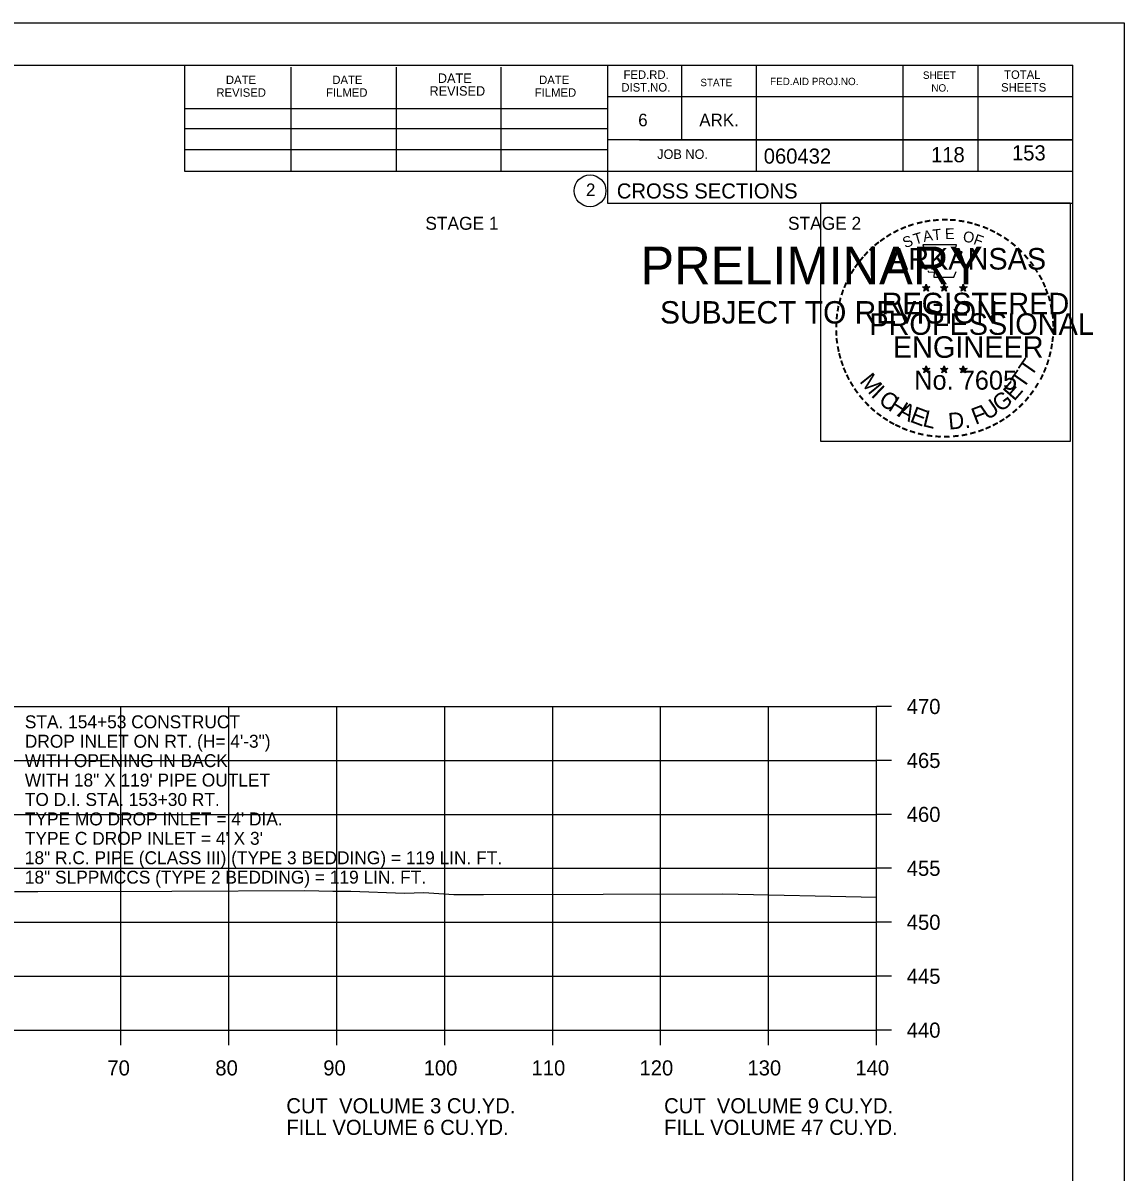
# Model space of a CAD drawing. Extents: x 1538688 to 1540766, y 656250 to 671912.
# Drawn here: x 1538919.1 to 1539021.1, y 665618.3 to 665724.8 of the extents above; entities that cross this region are included whole.
import ezdxf

# ---------------------------------------------------------------- set-up
doc = ezdxf.new("R2010")
doc.units = 0
for name, color, linetype in [('18', 7, 'Continuous'), ('22', 7, 'Continuous'), ('26', 7, 'Continuous'), ('40', 7, 'Continuous'), ('7', 7, 'Continuous'), ('8', 7, 'Continuous'), ('9', 7, 'Continuous'), ('Borings', 7, 'Continuous'), ('Default', 7, 'Continuous'), ('Horizontal Alignment', 7, 'Continuous'), ('RipRap', 7, 'Continuous')]:
    doc.layers.add(name, color=color, linetype=linetype)

msp = doc.modelspace()

# ---------------------------------------------------------------- linework, layer by layer
at = {"layer": '18'}
msp.add_lwpolyline([(1538918.32, 665644.25), (1538920.47, 665644.27), (1538932.9, 665644.3), (1538945.21, 665644.34), (1538947.82, 665644.3), (1538949.48, 665644.28), (1538954.44, 665644.12), (1538956.23, 665644.18), (1538959.01, 665643.98), (1538960.46, 665643.98), (1538961.77, 665643.99), (1538983.95, 665644.04), (1538998.18, 665643.73)], dxfattribs=at)
at = {"layer": '22'}
for p, q in [((1538718.18, 665661.41), (1538998.18, 665661.41)), ((1538928.18, 665631.41), (1538928.18, 665661.41)), ((1538938.18, 665631.41), (1538938.18, 665661.41)), ((1538948.18, 665631.41), (1538948.18, 665661.41)), ((1538958.18, 665631.41), (1538958.18, 665661.41)), ((1538968.18, 665631.41), (1538968.18, 665661.41)), ((1538978.18, 665631.41), (1538978.18, 665661.41)), ((1538988.18, 665631.41), (1538988.18, 665661.41)), ((1538998.18, 665631.41), (1538998.18, 665661.41)), ((1538718.18, 665656.41), (1538998.18, 665656.41)), ((1538718.18, 665651.41), (1538998.18, 665651.41)), ((1538718.18, 665646.41), (1538998.18, 665646.41)), ((1538718.18, 665641.41), (1538998.18, 665641.41)), ((1538718.18, 665636.41), (1538998.18, 665636.41)), ((1538718.18, 665631.41), (1538998.18, 665631.41))]:
    msp.add_line(p, q, dxfattribs=at)
at = {"layer": '26'}
msp.add_line((1538687.78, 665724.77), (1539021.11, 665724.77), dxfattribs=at)
for points in [[(1538687.77, 665724.77), (1539021.11, 665724.77), (1539021.11, 665511.43), (1538687.77, 665511.43)], [(1538993.03, 665708.11), (1539016.13, 665708.11), (1539016.13, 665685.96), (1538993.03, 665685.96)]]:
    msp.add_lwpolyline(points, close=True, dxfattribs=at)
at = {"layer": '8'}
for p, q in [((1539002.44, 665700.32), (1539002.79, 665700.21)), ((1539002.44, 665700.32), (1539002.69, 665700.28)), ((1539002.44, 665700.32), (1539002.68, 665700.2)), ((1539002.57, 665699.91), (1539002.79, 665700.21)), ((1539002.57, 665699.91), (1539002.7, 665700.16)), ((1539002.57, 665699.91), (1539002.79, 665700.13)), ((1539002.79, 665700.57), (1539002.75, 665700.32)), ((1539002.79, 665700.21), (1539002.79, 665700.57)), ((1539002.79, 665700.57), (1539002.84, 665700.32)), ((1539003.13, 665700.32), (1539002.79, 665700.21)), ((1539003, 665699.91), (1539002.79, 665700.21)), ((1539003, 665699.91), (1539002.79, 665700.13)), ((1539003.13, 665700.32), (1539002.85, 665700.27)), ((1539003, 665699.91), (1539002.86, 665700.2)), ((1539003.13, 665700.32), (1539002.93, 665700.22)), ((1539004.11, 665700.32), (1539004.46, 665700.21)), ((1539004.11, 665700.32), (1539004.36, 665700.28)), ((1539004.11, 665700.32), (1539004.35, 665700.2)), ((1539004.24, 665699.91), (1539004.46, 665700.21)), ((1539004.24, 665699.91), (1539004.37, 665700.16)), ((1539004.24, 665699.91), (1539004.46, 665700.13)), ((1539004.46, 665700.57), (1539004.42, 665700.32)), ((1539004.46, 665700.21), (1539004.46, 665700.57)), ((1539004.46, 665700.57), (1539004.51, 665700.32)), ((1539004.8, 665700.32), (1539004.46, 665700.21)), ((1539004.67, 665699.91), (1539004.46, 665700.21)), ((1539004.67, 665699.91), (1539004.46, 665700.13)), ((1539004.8, 665700.32), (1539004.52, 665700.27)), ((1539004.67, 665699.91), (1539004.53, 665700.2)), ((1539004.8, 665700.32), (1539004.6, 665700.22)), ((1539005.87, 665700.31), (1539006.22, 665700.2)), ((1539005.87, 665700.31), (1539006.13, 665700.26)), ((1539005.87, 665700.31), (1539006.11, 665700.19)), ((1539006.01, 665699.9), (1539006.22, 665700.2)), ((1539006.01, 665699.9), (1539006.13, 665700.14)), ((1539006.01, 665699.9), (1539006.22, 665700.12)), ((1539006.22, 665700.56), (1539006.18, 665700.31)), ((1539006.22, 665700.2), (1539006.22, 665700.56)), ((1539006.22, 665700.56), (1539006.27, 665700.31)), ((1539006.57, 665700.31), (1539006.22, 665700.2)), ((1539006.43, 665699.9), (1539006.22, 665700.2)), ((1539006.43, 665699.9), (1539006.22, 665700.11)), ((1539006.57, 665700.31), (1539006.28, 665700.26)), ((1539006.43, 665699.9), (1539006.3, 665700.19)), ((1539006.57, 665700.31), (1539006.36, 665700.21)), ((1539002.43, 665692.75), (1539002.78, 665692.64)), ((1539002.43, 665692.75), (1539002.69, 665692.7)), ((1539002.43, 665692.75), (1539002.67, 665692.63)), ((1539002.57, 665692.34), (1539002.78, 665692.64)), ((1539002.57, 665692.34), (1539002.69, 665692.58)), ((1539002.57, 665692.34), (1539002.78, 665692.56)), ((1539002.78, 665693), (1539002.74, 665692.75)), ((1539002.78, 665692.64), (1539002.78, 665693)), ((1539002.78, 665693), (1539002.83, 665692.75)), ((1539003.13, 665692.75), (1539002.78, 665692.64)), ((1539003, 665692.34), (1539002.78, 665692.64)), ((1539003, 665692.34), (1539002.78, 665692.55)), ((1539003.13, 665692.75), (1539002.84, 665692.7)), ((1539003, 665692.34), (1539002.86, 665692.63)), ((1539003.13, 665692.75), (1539002.93, 665692.65)), ((1539004.1, 665692.75), (1539004.45, 665692.64)), ((1539004.1, 665692.75), (1539004.36, 665692.7)), ((1539004.1, 665692.75), (1539004.34, 665692.63)), ((1539004.24, 665692.34), (1539004.45, 665692.64)), ((1539004.24, 665692.34), (1539004.36, 665692.58)), ((1539004.24, 665692.34), (1539004.45, 665692.56)), ((1539004.45, 665693), (1539004.41, 665692.75)), ((1539004.45, 665692.64), (1539004.45, 665693)), ((1539004.45, 665693), (1539004.5, 665692.75)), ((1539004.8, 665692.75), (1539004.45, 665692.64)), ((1539004.67, 665692.34), (1539004.45, 665692.64)), ((1539004.67, 665692.34), (1539004.45, 665692.55)), ((1539004.8, 665692.75), (1539004.51, 665692.7)), ((1539004.67, 665692.34), (1539004.53, 665692.63)), ((1539004.8, 665692.75), (1539004.6, 665692.65)), ((1539005.87, 665692.74), (1539006.22, 665692.63)), ((1539005.87, 665692.74), (1539006.12, 665692.69)), ((1539005.87, 665692.74), (1539006.11, 665692.62)), ((1539006, 665692.33), (1539006.22, 665692.63)), ((1539006, 665692.33), (1539006.13, 665692.57)), ((1539006, 665692.33), (1539006.22, 665692.55)), ((1539006.22, 665692.99), (1539006.18, 665692.74)), ((1539006.22, 665692.63), (1539006.22, 665692.99)), ((1539006.22, 665692.99), (1539006.27, 665692.74)), ((1539006.57, 665692.74), (1539006.22, 665692.63)), ((1539006.43, 665692.33), (1539006.22, 665692.63)), ((1539006.43, 665692.33), (1539006.22, 665692.54)), ((1539006.57, 665692.74), (1539006.28, 665692.69)), ((1539006.43, 665692.33), (1539006.3, 665692.62)), ((1539006.57, 665692.74), (1539006.36, 665692.64))]:
    msp.add_line(p, q, dxfattribs=at)
for points in [[(1539002.48, 665704.2), (1539002.75, 665703.37)], [(1539005.99, 665703.28), (1539006.13, 665703.56), (1539005.45, 665703.54), (1539005.6, 665704.2), (1539002.48, 665704.2)], [(1539002.97, 665701.78), (1539002.97, 665701.69), (1539003.53, 665701.67), (1539003.48, 665701.2), (1539005.35, 665701.2), (1539005.55, 665701.73)], [(1539002.79, 665700.57), (1539003, 665699.91), (1539002.44, 665700.32), (1539003.13, 665700.32), (1539002.57, 665699.91), (1539002.79, 665700.57)], [(1539004.46, 665700.57), (1539004.67, 665699.91), (1539004.11, 665700.32), (1539004.8, 665700.32), (1539004.24, 665699.91), (1539004.46, 665700.57)], [(1539006.22, 665700.56), (1539006.43, 665699.9), (1539005.87, 665700.31), (1539006.57, 665700.31), (1539006.01, 665699.9), (1539006.22, 665700.56)], [(1539002.78, 665693), (1539003, 665692.34), (1539002.43, 665692.75), (1539003.13, 665692.75), (1539002.57, 665692.34), (1539002.78, 665693)], [(1539004.45, 665693), (1539004.67, 665692.34), (1539004.1, 665692.75), (1539004.8, 665692.75), (1539004.24, 665692.34), (1539004.45, 665693)], [(1539006.22, 665692.99), (1539006.43, 665692.33), (1539005.87, 665692.74), (1539006.57, 665692.74), (1539006, 665692.33), (1539006.22, 665692.99)]]:
    msp.add_lwpolyline(points, dxfattribs=at)
for centre, radius in [((1539002.79, 665700.21), 0.172), ((1539002.79, 665700.21), 0.145), ((1539002.79, 665700.21), 0.116), ((1539002.79, 665700.21), 0.0991), ((1539002.79, 665700.21), 0.0747), ((1539002.79, 665700.21), 0.0495), ((1539002.79, 665700.21), 0.0296), ((1539004.46, 665700.21), 0.172), ((1539004.46, 665700.21), 0.145), ((1539004.46, 665700.21), 0.116), ((1539004.46, 665700.21), 0.0991), ((1539004.46, 665700.21), 0.0747), ((1539004.46, 665700.21), 0.0495), ((1539004.46, 665700.21), 0.0296), ((1539006.22, 665700.2), 0.172), ((1539006.22, 665700.2), 0.145), ((1539006.22, 665700.2), 0.116), ((1539006.22, 665700.2), 0.0991), ((1539006.22, 665700.2), 0.0747), ((1539006.22, 665700.2), 0.0495), ((1539006.22, 665700.2), 0.0296), ((1539002.78, 665692.64), 0.172), ((1539002.78, 665692.64), 0.145), ((1539002.78, 665692.64), 0.116), ((1539002.78, 665692.64), 0.0991), ((1539002.78, 665692.64), 0.0747), ((1539002.78, 665692.64), 0.0495), ((1539002.78, 665692.64), 0.0296), ((1539004.45, 665692.64), 0.172), ((1539004.45, 665692.64), 0.145), ((1539004.45, 665692.64), 0.116), ((1539004.45, 665692.64), 0.0991), ((1539004.45, 665692.64), 0.0747), ((1539004.45, 665692.64), 0.0495), ((1539004.45, 665692.64), 0.0296), ((1539006.22, 665692.63), 0.172), ((1539006.22, 665692.63), 0.145), ((1539006.22, 665692.63), 0.116), ((1539006.22, 665692.63), 0.0991), ((1539006.22, 665692.63), 0.0747), ((1539006.22, 665692.63), 0.0495), ((1539006.22, 665692.63), 0.0296)]:
    msp.add_circle(centre, radius, dxfattribs=at)
at = {"layer": 'Borings'}
for p, q in [((1538998.18, 665631.41), (1538998.18, 665661.41)), ((1538999.58, 665661.41), (1538998.18, 665661.41)), ((1538999.58, 665656.41), (1538998.18, 665656.41)), ((1538999.58, 665651.41), (1538998.18, 665651.41)), ((1538999.58, 665646.41), (1538998.18, 665646.41)), ((1538999.58, 665641.41), (1538998.18, 665641.41)), ((1538999.58, 665636.41), (1538998.18, 665636.41)), ((1538718.18, 665631.41), (1538998.18, 665631.41)), ((1538928.18, 665630.01), (1538928.18, 665631.41)), ((1538938.18, 665630.01), (1538938.18, 665631.41)), ((1538948.18, 665630.01), (1538948.18, 665631.41)), ((1538958.18, 665630.01), (1538958.18, 665631.41)), ((1538968.18, 665630.01), (1538968.18, 665631.41)), ((1538978.18, 665630.01), (1538978.18, 665631.41)), ((1538988.18, 665630.01), (1538988.18, 665631.41)), ((1538998.18, 665630.01), (1538998.18, 665631.41)), ((1538999.58, 665631.41), (1538998.18, 665631.41))]:
    msp.add_line(p, q, dxfattribs=at)
at = {"layer": 'RipRap'}
for p, q in [((1538700.18, 665720.87), (1539016.36, 665720.87)), ((1538934.1, 665710.99), (1538934.1, 665720.87)), ((1538973.26, 665720.87), (1538973.26, 665708.07)), ((1538980.1, 665720.87), (1538980.1, 665713.93)), ((1538987.04, 665720.87), (1538987.04, 665710.99)), ((1539000.62, 665720.87), (1539000.62, 665710.99)), ((1539007.56, 665720.87), (1539007.56, 665710.99)), ((1539016.36, 665515.41), (1539016.36, 665720.87)), ((1538943.96, 665710.99), (1538943.96, 665720.67)), ((1538953.72, 665710.99), (1538953.72, 665720.67)), ((1538963.4, 665710.99), (1538963.4, 665720.67)), ((1539016.36, 665717.93), (1538973.26, 665717.93)), ((1539016.36, 665717.95), (1539016.36, 665717.95)), ((1538934.1, 665716.85), (1538973.26, 665716.85)), ((1538934.1, 665714.99), (1538973.26, 665714.99)), ((1539016.36, 665713.93), (1538973.26, 665713.93)), ((1538976.22, 665713.93), (1539016.36, 665713.93)), ((1538934.1, 665710.99), (1538934.1, 665713.05)), ((1538934.1, 665713.05), (1538973.26, 665713.05)), ((1539016.36, 665710.99), (1538934.1, 665710.99)), ((1538973.26, 665708.07), (1539016.36, 665708.07))]:
    msp.add_line(p, q, dxfattribs=at)
msp.add_circle((1538971.64, 665709.21), 1.47, dxfattribs=at)

# ---------------------------------------------------------------- texts
at = {"layer": '40'}
for s, p in [('STA. 154+53 CONSTRUCT', (1538919.27, 665659.39)), ('DROP INLET ON RT. (H= 4\'-3")', (1538919.27, 665657.59)), ('WITH OPENING IN BACK', (1538919.27, 665655.79)), ('WITH 18" X 119\' PIPE OUTLET', (1538919.27, 665653.99)), ('TO D.I. STA. 153+30 RT.', (1538919.27, 665652.19)), ("TYPE MO DROP INLET = 4' DIA.", (1538919.27, 665650.39)), ("TYPE C DROP INLET = 4' X 3'", (1538919.27, 665648.59)), ('18" R.C. PIPE (CLASS III) (TYPE 3 BEDDING) = 119 LIN. FT.', (1538919.27, 665646.79)), ('18" SLPPMCCS (TYPE 2 BEDDING) = 119 LIN. FT.', (1538919.27, 665644.99))]:
    msp.add_text(s, height=1.2, dxfattribs=at).set_placement(p)
at = {"layer": '7'}
for s, p in [('153', (1539010.73, 665712.03)), ('118', (1539003.23, 665711.86))]:
    msp.add_text(s, height=1.4, dxfattribs=at).set_placement(p)
at = {"layer": '8'}
for s, height, rotation, p in [('-', 1.6, 19.1761, (1539001.23, 665705.33)), ('-', 1.6, 13.6301, (1539001.98, 665705.57)), ('-', 1.6, 10.2193, (1539002.66, 665705.73)), ('-', 1.6, 5.8968, (1539003.38, 665705.84)), ('-', 1.6, 0.1862, (1539004.16, 665705.91)), ('-', 1.6, 357.743, (1539004.88, 665705.9)), ('-', 1.6, 352.1617, (1539005.62, 665705.84)), ('-', 1.6, 347.2049, (1539006.34, 665705.73)), ('-', 1.6, 342.3362, (1539006.98, 665705.57)), ('-', 1.6, 337.8551, (1539007.71, 665705.35)), ('-', 1.6, 36.2317, (1538998.79, 665703.97)), ('-', 1.6, 34.0636, (1538999.36, 665704.37)), ('-', 1.6, 28.7918, (1538999.96, 665704.74)), ('-', 1.6, 24.3072, (1539000.59, 665705.06)), ('S', 1, 21.594, (1539000.83, 665703.88)), ('T', 1, 16.4036, (1539001.75, 665704.21)), ('A', 1, 11.2132, (1539002.57, 665704.46)), ('T', 1, 6.0228, (1539003.42, 665704.62)), ('E', 1, 0.8323, (1539004.53, 665704.73)), ('O', 1, 350.4515, (1539006.13, 665704.52)), ('F', 1, 340.0707, (1539007.09, 665704.3)), ('-', 1.6, 334.1211, (1539008.34, 665705.08)), ('-', 1.6, 329.6409, (1539008.92, 665704.8)), ('-', 1.6, 325.8627, (1539009.57, 665704.43)), ('-', 1.6, 42.9622, (1538997.88, 665703.18)), ('-', 1.6, 38.9507, (1538998.31, 665703.6)), ('ARKANSAS', 2, 360, (1538999.33, 665701.91)), ('-', 1.6, 320.5297, (1539010.18, 665704.01)), ('-', 1.6, 315.5786, (1539010.77, 665703.52)), ('-', 1.6, 50.6142, (1538997.03, 665702.22)), ('-', 1.6, 48.423, (1538997.43, 665702.7)), ('-', 1.6, 309.8797, (1539011.34, 665702.97)), ('-', 1.6, 58.0706, (1538996.29, 665701.12)), ('-', 1.6, 54.2325, (1538996.61, 665701.65)), ('-', 1.6, 306.6522, (1539011.87, 665702.37)), ('-', 1.4, 303.6753, (1539012.35, 665701.8)), ('-', 1.6, 67.7743, (1538995.72, 665699.9)), ('-', 1.6, 62.8713, (1538995.97, 665700.51)), ('-', 1.6, 299.6684, (1539012.67, 665701.19)), ('-', 1.6, 294.6628, (1539013, 665700.58)), ('-', 1.6, 72.3945, (1538995.5, 665699.27)), ('REGISTERED', 2, 360, (1538998.65, 665697.76)), ('DWB', 0.01, 360, (1539002.77, 665700.2)), ('DWB', 0.01, 360, (1539004.44, 665700.2)), ('DWB', 0.01, 360, (1539006.21, 665700.19)), ('-', 1.6, 290.5728, (1539013.25, 665700)), ('-', 1.6, 81.2013, (1538995.17, 665697.84)), ('-', 1.6, 75.461, (1538995.3, 665698.55)), ('-', 1.6, 285.1233, (1539013.49, 665699.42)), ('-', 1.6, 280.5493, (1539013.69, 665698.68)), ('-', 1.6, 85.1863, (1538995.09, 665697.15)), ('PROFESSIONAL', 2, 360, (1538997.51, 665695.86)), ('-', 1.6, 276.5962, (1539013.85, 665697.91)), ('-', 1.6, 89.0622, (1538995.07, 665696.45)), ('-', 1.6, 274.3301, (1539013.91, 665697.19)), ('-', 1.6, 269.9407, (1539013.94, 665696.56)), ('-', 1.6, 94.1959, (1538995.1, 665695.72)), ('-', 1.6, 98.9479, (1538995.17, 665695.06)), ('ENGINEER', 2, 360, (1538999.69, 665693.73)), ('-', 1.6, 263.5172, (1539013.93, 665695.89)), ('-', 1.6, 101.7149, (1538995.31, 665694.32)), ('-', 1.6, 255.7626, (1539013.74, 665694.56)), ('-', 1.6, 260.9953, (1539013.85, 665695.24)), ('-', 1.6, 105.4578, (1538995.47, 665693.73)), ('-', 1.6, 109.0874, (1538995.69, 665693.1)), ('T', 1.54, 55.055, (1539012.5, 665691.9)), ('-', 1.6, 252.8681, (1539013.56, 665693.84)), ('-', 1.6, 114.0643, (1538995.94, 665692.5)), ('-', 1.6, 115.7289, (1538996.24, 665691.88)), ('M', 1.54, 308.9175, (1538996.55, 665691.53)), ('No. 7605', 1.757, 360, (1539001.67, 665690.78)), ('DWB', 0.01, 360, (1539002.77, 665692.63)), ('DWB', 0.01, 360, (1539004.44, 665692.63)), ('DWB', 0.01, 360, (1539006.2, 665692.62)), ('T', 1.54, 55.055, (1539011.77, 665690.78)), ('-', 1.6, 244.6197, (1539013.08, 665692.54)), ('-', 1.6, 247.8887, (1539013.34, 665693.17)), ('-', 1.6, 120.4471, (1538996.6, 665691.3)), ('I', 1.54, 316.4636, (1538997.6, 665690.21)), ('E', 1.54, 48.7313, (1539010.93, 665689.65)), ('-', 1.6, 239.0712, (1539012.68, 665691.79)), ('-', 1.6, 125.8934, (1538997, 665690.74)), ('-', 1.6, 130.7181, (1538997.47, 665690.18)), ('C', 1.54, 324.0197, (1538998.27, 665689.58)), ('H', 1.54, 327.5342, (1538999.18, 665688.93)), ('G', 1.54, 38.2173, (1539009.67, 665688.63)), ('-', 1.6, 231.2538, (1539011.85, 665690.57)), ('-', 1.6, 233.8452, (1539012.28, 665691.14)), ('-', 1.6, 134.2238, (1538997.98, 665689.64)), ('-', 1.6, 138.9338, (1538998.51, 665689.17)), ('A', 1.54, 332.5513, (1539000.03, 665688.39)), ('E', 1.54, 339.2068, (1539001.19, 665687.83)), ('F', 1.54, 20.8202, (1539007.34, 665687.51)), ('U', 1.54, 34.4052, (1539008.47, 665687.9)), ('-', 1.6, 221.0851, (1539010.85, 665689.5)), ('-', 1.6, 225.7653, (1539011.37, 665690.01)), ('-', 1.6, 144.6463, (1538999.06, 665688.77)), ('-', 1.6, 148.0898, (1538999.63, 665688.4)), ('-', 1.6, 151.5704, (1539000.2, 665688.07)), ('L', 1.54, 346.2929, (1539002.38, 665687.41)), ('D.', 1.54, 5.2602, (1539004.89, 665687.07)), ('-', 1.6, 212.2491, (1539009.77, 665688.64)), ('-', 1.6, 215.7363, (1539010.3, 665689.02)), ('-', 1.6, 154.6002, (1539000.73, 665687.83)), ('-', 1.6, 158.5612, (1539001.35, 665687.57)), ('-', 1.6, 162.7983, (1539002.04, 665687.36)), ('-', 1.6, 167.5555, (1539002.75, 665687.19)), ('-', 1.6, 195.4743, (1539007.29, 665687.46)), ('-', 1.6, 200.7184, (1539007.97, 665687.7)), ('-', 1.6, 204.2516, (1539008.59, 665687.97)), ('-', 1.6, 207.3568, (1539009.21, 665688.29)), ('-', 1.6, 173.1155, (1539003.52, 665687.08)), ('-', 1.6, 176.5183, (1539004.27, 665687.03)), ('-', 1.6, 181.5918, (1539005.02, 665687.05)), ('-', 1.6, 185.8167, (1539005.83, 665687.13)), ('-', 1.6, 191.2858, (1539006.56, 665687.26))]:
    msp.add_text(s, height=height, rotation=rotation, dxfattribs=at).set_placement(p)
at = {"layer": '9'}
for s, height, p in [('PRELIMINARY', 3.5, (1538976.31, 665700.54)), ('DWB', 0.01, (1538977.06, 665702.39)), ('SUBJECT TO REVISION', 2.0751, (1538978.12, 665696.91))]:
    msp.add_text(s, height=height, rotation=360, dxfattribs=at).set_placement(p)
at = {"layer": 'Default'}
for s, p in [('STAGE 1', (1538956.38, 665705.6)), ('STAGE 2', (1538989.98, 665705.6))]:
    msp.add_text(s, height=1.2, dxfattribs=at).set_placement(p)
at = {"layer": 'Horizontal Alignment'}
for s, p in [('470', (1539000.98, 665660.71)), ('465', (1539000.98, 665655.71)), ('460', (1539000.98, 665650.71)), ('455', (1539000.98, 665645.71)), ('450', (1539000.98, 665640.71)), ('445', (1539000.98, 665635.71)), ('440', (1539000.98, 665630.71)), ('70', (1538926.92, 665627.21)), ('80', (1538936.92, 665627.21)), ('90', (1538946.92, 665627.21)), ('100', (1538956.22, 665627.21)), ('110', (1538966.22, 665627.21)), ('120', (1538976.22, 665627.21)), ('130', (1538986.22, 665627.21)), ('140', (1538996.22, 665627.21)), ('CUT  VOLUME 3 CU.YD.', (1538943.5, 665623.7)), ('CUT  VOLUME 9 CU.YD.', (1538978.5, 665623.7)), ('FILL VOLUME 6 CU.YD.', (1538943.5, 665621.7)), ('FILL VOLUME 47 CU.YD.', (1538978.5, 665621.7))]:
    msp.add_text(s, height=1.4, dxfattribs=at).set_placement(p)
at = {"layer": 'RipRap'}
for s, height, p in [('DATE', 0.782, (1538937.9, 665719.11)), ('DATE', 0.782, (1538947.76, 665719.11)), ('DATE', 0.879, (1538957.54, 665719.21)), ('DATE', 0.782, (1538966.92, 665719.11)), ('FED.RD.', 0.782, (1538974.74, 665719.59)), ('SHEET', 0.684, (1539002.48, 665719.59)), ('TOTAL', 0.782, (1539010, 665719.59)), ('REVISED', 0.879, (1538956.76, 665718.03)), ('DIST.NO.', 0.782, (1538974.54, 665718.41)), ('STATE', 0.684, (1538981.86, 665718.91)), ('FED.AID PROJ.NO.', 0.684, (1538988.32, 665719.01)), ('NO.', 0.684, (1539003.26, 665718.41)), ('SHEETS', 0.782, (1539009.72, 665718.41)), ('REVISED', 0.782, (1538937.02, 665717.93)), ('FILMED', 0.782, (1538947.18, 665717.93)), ('FILMED', 0.782, (1538966.52, 665717.93)), ('6', 1.17, (1538976.1, 665715.19)), ('ARK.', 1.172, (1538981.76, 665715.19)), ('JOB NO.', 0.879, (1538977.86, 665712.17)), ('060432', 1.4, (1538987.73, 665711.73)), ('2', 1.17, (1538971.26, 665708.72)), ('CROSS SECTIONS', 1.4, (1538974.12, 665708.5))]:
    msp.add_text(s, height=height, rotation=360, dxfattribs=at).set_placement(p)

doc.saveas('drawing.dxf')
